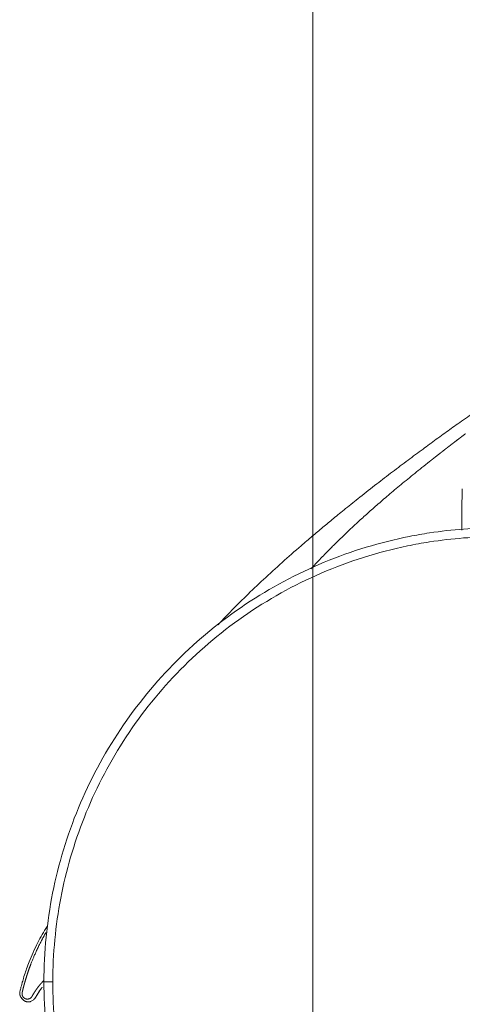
# Model space of a CAD drawing. Header units: millimetres. Extents: x 0 to 594, y 0 to 420.
# Tile 617 of 656: x 438 to 451, y 138 to 165. Entities that reach past the tile are written whole.
import ezdxf

# ---------------------------------------------------------------- set-up
doc = ezdxf.new("R2010")
doc.units = ezdxf.units.MM
doc.layers.add('1', color=7, linetype='Continuous', true_color=0xffffff)
doc.styles.add('Arial Unicode MS', font='txt')
doc.dimstyles.get("Standard").update_dxf_attribs({"dimtxt": 0.18, "dimasz": 0.18, "dimexe": 0.18, "dimexo": 0.0625, "dimgap": 0.09, "dimtad": 0, "dimtih": 1, "dimtoh": 1, "dimdec": 4, "dimzin": 0, "dimdsep": 46, "dimtxsty": 'Standard', "dimcen": 0.09, "dimadec": 0, "dimazin": 0, "dimtfac": 1, "dimtdec": 4, "dimtofl": 0, "dimtmove": 0, "dimatfit": 3, "dimfxl": 0, "dimtolj": 1, "dimtzin": 0, "dimarcsym": 0})

# ---------------------------------------------------------------- blocks, each defined once
blk = doc.blocks.new('_U6')
at = {"layer": '1', "color": 18, "lineweight": 13}
for p, q in [((446.313, 126.736), (446.313, 199.74)), ((549.313, 126.736), (549.313, 199.74)), ((446.313, 197.74), (549.313, 197.74))]:
    blk.add_line(p, q, dxfattribs=at)
at = {"layer": '1', "color": 18}
for points in [[(446.313, 197.74), (449.813, 198.678), (449.813, 196.802)], [(549.313, 197.74), (545.813, 196.802), (545.813, 198.678)]]:
    blk.add_solid(points, dxfattribs=at)
at = {"layer": '1', "color": 18, "linetype": 'Continuous', "lineweight": 13, "char_height": 2.5, "attachment_point": 7, "line_spacing_factor": 1.047437, "style": 'Arial Unicode MS'}
for s, insert in [('\\fArial Unicode MS|b0|i0;\\W1.0000;2.1', (495.643, 203.405)), ('\\fArial Unicode MS|b0|i0;\\W1.0000; DEFLATED TUBES WIDTH', (476.111, 198.362))]:
    blk.add_mtext(s, dxfattribs=dict(at, insert=insert))

msp = doc.modelspace()

# ---------------------------------------------------------------- linework, layer by layer
at = {"layer": '1', "color": 155, "linetype": 'Continuous', "lineweight": 18}
msp.add_line((438.213, 137.843), (438.219, 137.84), dxfattribs=at)
for points, knots in [([(454.136, 156.474), (453.897, 156.325), (453.38, 156), (452.647, 155.524), (451.948, 155.059), (451.347, 154.65), (450.835, 154.295), (450.401, 153.989), (450.012, 153.711), (449.747, 153.519), (449.606, 153.415), (449.589, 153.403)], [0, 0, 0, 0, 0.133022, 0.294588, 0.441648, 0.574264, 0.692476, 0.796315, 0.887389, 0.987086, 1, 1, 1, 1]), ([(449.59, 153.403), (449.529, 153.359), (449.324, 153.209), (448.977, 152.95), (448.543, 152.623), (448.09, 152.274), (447.65, 151.929), (447.246, 151.606), (446.902, 151.325), (446.593, 151.07), (446.29, 150.815), (445.905, 150.486), (445.443, 150.08), (444.926, 149.608), (444.439, 149.143), (444.086, 148.789), (443.837, 148.531), (443.727, 148.415), (443.664, 148.349), (443.654, 148.337)], [0, 0, 0, 0, 0.02246, 0.076185, 0.134296, 0.196138, 0.265436, 0.327668, 0.382836, 0.432888, 0.484504, 0.538254, 0.634823, 0.734821, 0.832076, 0.926344, 0.957148, 0.992415, 1, 1, 1, 1]), ([(450.513, 152.15), (450.512, 152.15), (450.512, 152.146), (450.51, 152.129), (450.509, 152.1), (450.508, 152.06), (450.507, 152.008), (450.506, 151.944), (450.505, 151.869), (450.503, 151.782), (450.503, 151.717), (450.502, 151.664), (450.502, 151.642), (450.502, 151.619), (450.502, 151.61), (450.502, 151.605), (450.502, 151.591), (450.501, 151.543), (450.5, 151.452), (450.499, 151.32), (450.498, 151.178), (450.498, 151.065), (450.497, 150.999), (450.497, 150.987)], [0, 0, 0, 0, 0.067932, 0.138365, 0.208797, 0.279229, 0.349662, 0.420094, 0.490527, 0.560959, 0.631392, 0.631392, 0.666608, 0.675412, 0.675412, 0.684216, 0.684216, 0.701824, 0.772257, 0.842689, 0.913122, 0.983554, 1, 1, 1, 1]), ([(449.592, 150.914), (449.402, 150.885), (449.212, 150.852), (448.202, 150.651), (447.404, 150.409), (445.858, 149.768), (445.123, 149.375), (443.731, 148.445), (443.086, 147.917), (441.903, 146.733), (441.374, 146.089), (440.444, 144.697), (440.051, 143.962), (439.41, 142.415), (439.168, 141.617), (438.842, 139.976), (438.76, 139.146), (438.76, 138.309)], [0, 0, 0, 0, 0.03191, 0.03191, 0.170209, 0.170209, 0.308507, 0.308507, 0.446806, 0.446806, 0.585104, 0.585104, 0.723403, 0.723403, 0.861701, 0.861701, 1, 1, 1, 1]), ([(449.592, 150.661), (449.384, 150.629), (448.338, 150.439), (446.513, 149.86), (444.311, 148.629), (442.428, 147.014), (440.92, 145.095), (439.823, 142.954), (439.159, 140.667), (439.01, 139.095), (439.01, 138.309)], [0, 0, 0, 0, 0.034187, 0.17216, 0.310133, 0.448107, 0.58608, 0.724053, 0.862027, 1, 1, 1, 1]), ([(438.848, 139.857), (438.752, 139.705), (438.56, 139.369), (438.351, 138.896), (438.216, 138.509), (438.152, 138.289), (438.136, 138.23), (438.114, 138.148), (438.101, 138.094), (438.09, 138.045), (438.08, 138.006), (438.078, 137.977), (438.081, 137.949), (438.091, 137.914), (438.109, 137.882), (438.121, 137.864), (438.133, 137.847), (438.146, 137.83), (438.159, 137.816), (438.169, 137.805), (438.181, 137.794), (438.193, 137.783), (438.207, 137.773), (438.223, 137.763), (438.244, 137.753), (438.271, 137.744), (438.301, 137.738), (438.337, 137.738), (438.371, 137.745), (438.405, 137.758), (438.438, 137.777), (438.471, 137.805), (438.504, 137.841), (438.527, 137.871), (438.539, 137.888)], [0, 0, 0, 0, 0.01244, 0.027818, 0.039981, 0.049145, 0.060876, 0.075043, 0.087895, 0.102263, 0.12135, 0.142595, 0.165445, 0.22486, 0.28105, 0.343851, 0.406139, 0.46985, 0.505202, 0.540708, 0.573778, 0.603765, 0.630668, 0.654575, 0.679446, 0.707429, 0.7316, 0.757781, 0.787583, 0.821612, 0.859868, 0.902352, 0.949063, 1, 1, 1, 1]), ([(438.537, 138.077), (438.536, 138.075), (438.534, 138.072), (438.531, 138.067), (438.527, 138.062), (438.524, 138.057), (438.521, 138.052), (438.517, 138.047), (438.514, 138.042), (438.511, 138.037), (438.508, 138.032), (438.504, 138.027), (438.501, 138.022), (438.498, 138.017), (438.495, 138.012), (438.492, 138.008), (438.489, 138.003), (438.486, 137.998), (438.483, 137.993), (438.479, 137.988), (438.476, 137.983), (438.473, 137.978), (438.469, 137.972), (438.464, 137.963), (438.458, 137.953), (438.452, 137.942), (438.447, 137.934), (438.444, 137.928), (438.442, 137.925), (438.441, 137.922), (438.439, 137.92), (438.438, 137.917), (438.436, 137.914), (438.435, 137.912), (438.433, 137.91), (438.432, 137.907), (438.431, 137.905), (438.429, 137.903), (438.428, 137.9), (438.427, 137.898), (438.426, 137.896), (438.425, 137.894), (438.423, 137.892), (438.422, 137.89), (438.421, 137.889), (438.42, 137.887), (438.419, 137.885), (438.418, 137.884), (438.417, 137.882), (438.416, 137.881), (438.415, 137.879), (438.414, 137.878), (438.413, 137.877), (438.412, 137.876), (438.411, 137.875), (438.41, 137.874), (438.41, 137.873), (438.409, 137.872), (438.408, 137.871), (438.407, 137.87), (438.407, 137.869), (438.406, 137.869), (438.403, 137.866), (438.398, 137.86), (438.389, 137.853), (438.38, 137.846), (438.371, 137.84), (438.361, 137.835), (438.351, 137.831), (438.341, 137.827), (438.331, 137.824), (438.321, 137.822), (438.31, 137.82), (438.3, 137.819), (438.291, 137.819), (438.283, 137.82), (438.276, 137.821), (438.269, 137.822), (438.262, 137.823), (438.255, 137.825), (438.248, 137.827), (438.241, 137.829), (438.234, 137.832), (438.227, 137.835), (438.22, 137.839), (438.214, 137.843), (438.207, 137.847), (438.201, 137.852), (438.195, 137.857), (438.189, 137.863), (438.184, 137.869), (438.18, 137.873), (438.178, 137.876), (438.177, 137.877), (438.176, 137.878), (438.175, 137.879), (438.173, 137.881), (438.172, 137.883), (438.171, 137.885), (438.169, 137.887), (438.167, 137.89), (438.166, 137.893), (438.164, 137.896), (438.162, 137.899), (438.16, 137.903), (438.158, 137.907), (438.156, 137.911), (438.155, 137.915), (438.153, 137.92), (438.151, 137.925), (438.15, 137.93), (438.148, 137.936), (438.147, 137.942), (438.146, 137.948), (438.145, 137.954), (438.145, 137.961), (438.144, 137.968), (438.145, 137.975), (438.145, 137.982), (438.146, 137.99), (438.147, 137.998), (438.149, 138.006), (438.151, 138.014), (438.153, 138.022), (438.155, 138.031), (438.157, 138.04), (438.159, 138.049), (438.162, 138.058), (438.164, 138.068), (438.166, 138.078), (438.169, 138.088), (438.171, 138.098), (438.174, 138.109), (438.177, 138.119), (438.18, 138.131), (438.182, 138.142), (438.185, 138.153), (438.188, 138.165), (438.191, 138.177), (438.195, 138.189), (438.198, 138.201), (438.201, 138.214), (438.205, 138.227), (438.208, 138.24), (438.212, 138.253), (438.216, 138.267), (438.22, 138.281), (438.224, 138.294), (438.228, 138.309), (438.232, 138.323), (438.236, 138.338), (438.241, 138.353), (438.245, 138.368), (438.25, 138.383), (438.254, 138.398), (438.259, 138.414), (438.264, 138.43), (438.269, 138.446), (438.274, 138.463), (438.28, 138.479), (438.285, 138.496), (438.291, 138.513), (438.296, 138.53), (438.302, 138.548), (438.308, 138.565), (438.314, 138.583), (438.32, 138.601), (438.326, 138.62), (438.333, 138.638), (438.339, 138.657), (438.346, 138.676), (438.353, 138.695), (438.36, 138.714), (438.367, 138.734), (438.375, 138.754), (438.382, 138.774), (438.392, 138.799), (438.405, 138.834), (438.425, 138.884), (438.45, 138.947), (438.482, 139.023), (438.521, 139.112), (438.568, 139.214), (438.623, 139.329), (438.667, 139.416), (438.697, 139.473), (438.709, 139.495), (438.721, 139.517), (438.732, 139.538), (438.744, 139.559), (438.755, 139.58), (438.767, 139.601), (438.778, 139.621), (438.79, 139.642), (438.801, 139.662), (438.81, 139.676), (438.815, 139.684), (438.815, 139.686)], [0, 0, 0, 0, 0.002448, 0.00489, 0.007325, 0.009752, 0.012173, 0.014588, 0.016995, 0.019395, 0.021789, 0.024176, 0.026555, 0.028928, 0.031294, 0.033653, 0.036006, 0.038351, 0.040689, 0.043021, 0.045345, 0.047663, 0.049973, 0.054776, 0.059716, 0.064793, 0.070008, 0.071352, 0.072667, 0.073953, 0.07521, 0.076438, 0.077637, 0.078806, 0.079947, 0.081059, 0.082141, 0.083195, 0.084219, 0.085216, 0.086183, 0.087123, 0.088034, 0.088916, 0.089768, 0.090592, 0.091387, 0.092152, 0.092887, 0.093594, 0.09427, 0.094918, 0.095536, 0.096125, 0.096685, 0.097215, 0.097716, 0.098188, 0.09863, 0.099044, 0.099428, 0.099783, 0.100109, 0.104593, 0.109024, 0.113402, 0.117724, 0.121991, 0.1262, 0.130353, 0.134448, 0.138485, 0.142463, 0.146383, 0.150245, 0.152899, 0.15559, 0.158319, 0.161077, 0.163867, 0.16669, 0.169548, 0.172442, 0.175373, 0.178343, 0.181354, 0.184407, 0.187503, 0.190644, 0.19383, 0.197047, 0.200292, 0.200723, 0.201256, 0.201891, 0.202628, 0.203466, 0.204406, 0.205447, 0.20659, 0.207834, 0.20918, 0.210627, 0.212174, 0.213824, 0.215574, 0.217425, 0.219378, 0.221431, 0.223586, 0.225842, 0.228199, 0.230662, 0.233234, 0.235913, 0.238694, 0.241573, 0.244543, 0.247597, 0.250744, 0.253994, 0.25735, 0.260813, 0.26438, 0.26805, 0.27182, 0.275692, 0.279664, 0.283738, 0.287912, 0.292188, 0.296564, 0.301041, 0.305618, 0.310296, 0.315074, 0.319952, 0.32493, 0.330009, 0.335187, 0.340465, 0.345842, 0.351319, 0.356895, 0.36257, 0.368345, 0.374218, 0.380191, 0.386262, 0.392432, 0.398702, 0.405069, 0.411536, 0.418101, 0.424765, 0.431527, 0.438388, 0.445347, 0.452405, 0.459561, 0.466815, 0.474168, 0.481619, 0.489168, 0.496816, 0.504561, 0.512405, 0.520347, 0.528387, 0.536525, 0.544761, 0.553096, 0.561528, 0.570059, 0.578688, 0.587416, 0.596241, 0.612102, 0.633947, 0.661773, 0.695574, 0.735351, 0.781109, 0.832864, 0.890643, 0.900914, 0.911079, 0.921138, 0.93109, 0.940936, 0.950676, 0.960309, 0.969836, 0.979257, 0.988572, 0.997781, 1, 1, 1, 1]), ([(438.744, 138.329), (438.742, 138.328), (438.74, 138.326), (438.736, 138.322), (438.732, 138.317), (438.728, 138.313), (438.724, 138.309), (438.721, 138.305), (438.717, 138.301), (438.713, 138.297), (438.709, 138.293), (438.705, 138.288), (438.701, 138.284), (438.698, 138.28), (438.694, 138.276), (438.69, 138.271), (438.686, 138.267), (438.682, 138.263), (438.679, 138.259), (438.675, 138.254), (438.671, 138.25), (438.667, 138.245), (438.663, 138.241), (438.66, 138.237), (438.656, 138.232), (438.652, 138.228), (438.648, 138.223), (438.645, 138.219), (438.641, 138.214), (438.637, 138.21), (438.634, 138.205), (438.63, 138.201), (438.626, 138.196), (438.623, 138.192), (438.619, 138.187), (438.615, 138.183), (438.612, 138.178), (438.608, 138.173), (438.604, 138.169), (438.601, 138.164), (438.597, 138.159), (438.594, 138.155), (438.59, 138.15), (438.586, 138.145), (438.583, 138.14), (438.579, 138.136), (438.576, 138.131), (438.572, 138.126), (438.569, 138.121), (438.565, 138.116), (438.562, 138.112), (438.558, 138.107), (438.555, 138.102), (438.551, 138.097), (438.548, 138.092), (438.544, 138.087), (438.541, 138.082), (438.539, 138.079), (438.537, 138.077)], [0, 0, 0, 0, 0.016075, 0.033213, 0.050381, 0.067577, 0.084802, 0.102056, 0.119339, 0.136651, 0.153991, 0.17136, 0.188758, 0.206184, 0.223639, 0.241122, 0.258633, 0.276172, 0.29374, 0.311336, 0.32896, 0.346611, 0.364291, 0.381998, 0.399733, 0.417496, 0.435286, 0.453104, 0.470949, 0.488822, 0.506722, 0.524649, 0.542603, 0.560584, 0.578592, 0.596626, 0.614688, 0.632776, 0.650891, 0.669032, 0.6872, 0.705394, 0.723614, 0.741861, 0.760133, 0.778432, 0.796756, 0.815106, 0.833482, 0.851883, 0.870309, 0.888761, 0.907238, 0.92574, 0.944268, 0.96282, 0.981397, 1, 1, 1, 1]), ([(438.76, 138.309), (438.76, 137.472), (438.842, 136.643), (439.168, 135.001), (439.41, 134.203), (440.051, 132.657), (440.444, 131.922), (441.374, 130.53), (441.903, 129.885), (443.086, 128.702), (443.731, 128.173), (445.123, 127.243), (445.858, 126.85), (447.404, 126.209), (448.202, 125.967), (449.212, 125.766), (449.402, 125.733), (449.592, 125.704)], [0, 0, 0, 0, 0.138299, 0.138299, 0.276597, 0.276597, 0.414896, 0.414896, 0.553194, 0.553194, 0.691493, 0.691493, 0.829791, 0.829791, 0.96809, 0.96809, 1, 1, 1, 1]), ([(449.592, 125.957), (449.384, 125.99), (448.338, 126.179), (446.513, 126.758), (444.311, 127.989), (442.428, 129.604), (440.92, 131.523), (439.823, 133.665), (439.159, 135.951), (439.01, 137.523), (439.01, 138.309)], [0, 0, 0, 0, 0.034187, 0.172161, 0.310134, 0.448107, 0.58608, 0.724054, 0.862027, 1, 1, 1, 1])]:
    msp.add_open_spline(points, degree=3, knots=knots, dxfattribs=at)
at = {"layer": '1', "color": 155, "linetype": 'Continuous', "lineweight": 13}
for points, knots in [([(450.603, 153.7), (450.6, 153.698), (450.594, 153.694), (450.586, 153.688), (450.578, 153.682), (450.57, 153.675), (450.561, 153.669), (450.553, 153.663), (450.545, 153.657), (450.537, 153.65), (450.528, 153.644), (450.52, 153.638), (450.512, 153.632), (450.504, 153.625), (450.496, 153.619), (450.487, 153.613), (450.479, 153.607), (450.471, 153.601), (450.463, 153.595), (450.455, 153.588), (450.447, 153.582), (450.439, 153.576), (450.431, 153.57), (450.423, 153.564), (450.415, 153.558), (450.406, 153.551), (450.398, 153.545), (450.39, 153.539), (450.382, 153.533), (450.374, 153.527), (450.366, 153.521), (450.358, 153.515), (450.35, 153.509), (450.342, 153.502), (450.334, 153.496), (450.326, 153.49), (450.318, 153.484), (450.31, 153.478), (450.303, 153.472), (450.295, 153.466), (450.287, 153.46), (450.279, 153.454), (450.271, 153.448), (450.263, 153.442), (450.255, 153.436), (450.247, 153.43), (450.239, 153.424), (450.232, 153.418), (450.224, 153.412), (450.216, 153.406), (450.208, 153.4), (450.2, 153.394), (450.193, 153.388), (450.185, 153.382), (450.177, 153.376), (450.169, 153.37), (450.161, 153.364), (450.154, 153.358), (450.146, 153.352), (450.138, 153.346), (450.13, 153.34), (450.123, 153.334), (450.115, 153.328), (450.107, 153.322), (450.1, 153.316), (450.092, 153.31), (450.084, 153.304), (450.077, 153.298), (450.069, 153.292), (450.061, 153.286), (450.054, 153.281), (450.046, 153.275), (450.039, 153.269), (450.031, 153.263), (450.023, 153.257), (450.016, 153.251), (450.008, 153.245), (450.001, 153.239), (449.993, 153.234), (449.986, 153.228), (449.978, 153.222), (449.971, 153.216), (449.963, 153.21), (449.956, 153.204), (449.948, 153.198), (449.941, 153.193), (449.933, 153.187), (449.926, 153.181), (449.918, 153.175), (449.911, 153.169), (449.903, 153.164), (449.896, 153.158), (449.888, 153.152), (449.881, 153.146), (449.874, 153.14), (449.866, 153.135), (449.859, 153.129), (449.851, 153.123), (449.844, 153.117), (449.837, 153.112), (449.829, 153.106), (449.822, 153.1), (449.815, 153.094), (449.807, 153.089), (449.8, 153.083), (449.793, 153.077), (449.786, 153.072), (449.778, 153.066), (449.771, 153.06), (449.764, 153.054), (449.757, 153.049), (449.749, 153.043), (449.742, 153.037), (449.735, 153.032), (449.728, 153.026), (449.72, 153.02), (449.713, 153.015), (449.706, 153.009), (449.699, 153.003), (449.692, 152.998), (449.685, 152.992), (449.677, 152.987), (449.67, 152.981), (449.663, 152.975), (449.656, 152.97), (449.649, 152.964), (449.642, 152.958), (449.635, 152.953), (449.628, 152.947), (449.62, 152.942), (449.613, 152.936), (449.606, 152.93), (449.599, 152.925), (449.595, 152.921), (449.592, 152.919)], [0, 0, 0, 0, 0.007576, 0.015152, 0.022727, 0.030303, 0.037879, 0.045455, 0.05303, 0.060606, 0.068182, 0.075758, 0.083334, 0.090909, 0.098485, 0.106061, 0.113637, 0.121213, 0.128789, 0.136364, 0.14394, 0.151516, 0.159092, 0.166668, 0.174243, 0.181819, 0.189395, 0.196971, 0.204547, 0.212122, 0.219698, 0.227274, 0.23485, 0.242426, 0.250001, 0.257577, 0.265153, 0.272729, 0.280304, 0.28788, 0.295456, 0.303032, 0.310607, 0.318183, 0.325759, 0.333335, 0.340911, 0.348486, 0.356062, 0.363638, 0.371214, 0.378789, 0.386365, 0.393941, 0.401517, 0.409092, 0.416668, 0.424244, 0.43182, 0.439395, 0.446971, 0.454547, 0.462123, 0.469698, 0.477274, 0.48485, 0.492425, 0.500001, 0.507577, 0.515153, 0.522728, 0.530304, 0.53788, 0.545456, 0.553031, 0.560607, 0.568183, 0.575759, 0.583334, 0.59091, 0.598486, 0.606061, 0.613637, 0.621213, 0.628789, 0.636364, 0.64394, 0.651516, 0.659092, 0.666667, 0.674243, 0.681819, 0.689394, 0.69697, 0.704546, 0.712122, 0.719697, 0.727273, 0.734849, 0.742425, 0.75, 0.757576, 0.765152, 0.772728, 0.780303, 0.787879, 0.795455, 0.80303, 0.810606, 0.818182, 0.825758, 0.833333, 0.840909, 0.848485, 0.856061, 0.863636, 0.871212, 0.878788, 0.886364, 0.893939, 0.901515, 0.909091, 0.916667, 0.924242, 0.931818, 0.939394, 0.94697, 0.954545, 0.962121, 0.969697, 0.977273, 0.984848, 0.992424, 1, 1, 1, 1]), ([(449.592, 152.919), (449.448, 152.805), (449.309, 152.693), (449.108, 152.531), (449.043, 152.478), (448.915, 152.373), (448.852, 152.321), (448.668, 152.169), (448.55, 152.07), (448.325, 151.878), (448.217, 151.785), (448.063, 151.65), (448.012, 151.606), (447.914, 151.519), (447.866, 151.476), (447.772, 151.392), (447.726, 151.35), (447.636, 151.269), (447.592, 151.229), (447.378, 151.031), (447.223, 150.884), (447.082, 150.747)], [0, 0, 0, 0, 0.125, 0.125, 0.1875, 0.1875, 0.25, 0.25, 0.375, 0.375, 0.5, 0.5, 0.5625, 0.5625, 0.625, 0.625, 0.6875, 0.6875, 0.75, 0.75, 1, 1, 1, 1]), ([(447.082, 150.747), (447.023, 150.688), (446.965, 150.632), (446.883, 150.551), (446.856, 150.524), (446.804, 150.471), (446.778, 150.445), (446.653, 150.318), (446.562, 150.224), (446.437, 150.093), (446.398, 150.052), (446.326, 149.975), (446.293, 149.939), (446.262, 149.905)], [0, 0, 0, 0, 0.168926, 0.168926, 0.253389, 0.253389, 0.337852, 0.337852, 0.675704, 0.675704, 0.84463, 0.84463, 1, 1, 1, 1]), ([(438.539, 137.889), (438.541, 137.891), (438.542, 137.894), (438.558, 137.923), (438.573, 137.948), (438.609, 138.007), (438.631, 138.041), (438.653, 138.073)], [0, 0, 0, 0, 0.043306, 0.043306, 0.452452, 0.452452, 1, 1, 1, 1])]:
    msp.add_open_spline(points, degree=3, knots=knots, dxfattribs=at)
at = {"layer": '1', "color": 155, "linetype": 'Continuous', "lineweight": 18}
for points, degree in [([(449.592, 150.914), (450.227, 151.011), (450.866, 151.059), (451.51, 151.059)], 3), ([(451.51, 150.809), (450.868, 150.809), (450.226, 150.759), (449.592, 150.661)], 3), ([(438.526, 137.87), (438.598, 137.989), (438.678, 138.109)], 2), ([(438.682, 138.114), (438.714, 138.158)], 1)]:
    msp.add_open_spline(points, degree=degree, dxfattribs=at)
at = {"layer": '1', "color": 155, "linetype": 'Continuous', "lineweight": 13}
msp.add_open_spline([(439.01, 138.309), (438.76, 138.309)], degree=1, dxfattribs=at)
msp.add_rational_spline([(438.653, 138.073), (438.667, 138.094), (438.687, 138.122), (438.709, 138.15), (438.715, 138.158)], [1, 0.999120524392, 0.998036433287, 0.997170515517, 0.996937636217], degree=3, knots=[0, 0, 0, 0, 0.709849, 1, 1, 1, 1], dxfattribs=at)

# ---------------------------------------------------------------- dimensions: what is measured, and where the dimension line sits
at = {"layer": '1', "color": 18, "linetype": 'Continuous', "lineweight": 13}
dim = msp.add_linear_dim(base=(549.313, 197.74), p1=(446.313, 126.736), p2=(549.313, 126.736), text=' <> \\P\\fArial Unicode MS|b0|i0;\\C18;{\\H1.00x;\\fArial Unicode MS|b0|i0; DEFLATED TUBES WIDTH\\fArial Unicode MS|b0|i0;}\\C18;', dimstyle='Standard', override={"dimtxt": 2.5, "dimasz": 3.5, "dimexe": 2, "dimexo": 0, "dimgap": 1.25, "dimtad": 1, "dimtih": 1, "dimtoh": 0, "dimdec": 1, "dimlfac": 0.02, "dimzin": 8, "dimdsep": 46, "dimlunit": 2, "dimtxsty": 'Arial Unicode MS', "dimsah": 1, "dimse1": 0, "dimse2": 0, "dimsd1": 0, "dimsd2": 0, "dimclrd": 18, "dimclre": 18, "dimclrt": 18, "dimtol": 0, "dimtm": -0.1, "dimtfac": 1.4, "dimtdec": 2, "dimtofl": 1, "dimtmove": 0, "dimtzin": 8, "dimlwd": 13, "dimlwe": 13}, dxfattribs=at)
dim.commit()
dim.dimension.update_dxf_attribs({"geometry": '_U6', "text_midpoint": (497.813, 197.74), "dimtype": 160})

doc.saveas('drawing.dxf')
